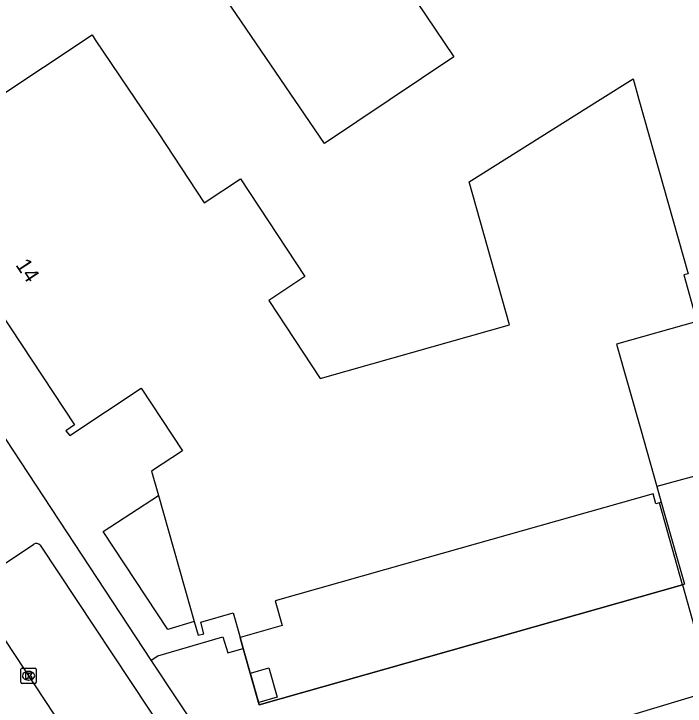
# Model space of a CAD drawing. Extents: x 160037 to 160839, y 385326 to 386441.
# Drawn here: x 160415.91 to 160459.74, y 385960.42 to 386005.59 of the extents above; entities that cross this region are included whole.
import ezdxf

# ---------------------------------------------------------------- set-up
doc = ezdxf.new("R2010")
doc.units = 0
for name, color, linetype in [('IMGEO_Groenvoorziening', 7, 'Continuous'), ('IMGEO_Hek', 7, 'Continuous'), ('IMGEO_Kolk', 7, 'Continuous'), ('IMGEO_Muur', 7, 'Continuous'), ('IMGEO_Pand', 7, 'Continuous'), ('IMGEO_Pand_nummerreeks', 7, 'Continuous'), ('IMGEO_Rijbaan_lokaal_open', 7, 'Continuous'), ('IMGEO_Voetpad_open', 7, 'Continuous')]:
    doc.layers.add(name, color=color, linetype=linetype)

msp = doc.modelspace()

# ---------------------------------------------------------------- linework, layer by layer
at = {"layer": 'IMGEO_Groenvoorziening'}
for points in [[(160430.889, 385964.188), (160431.933, 385960.514), (160459.564, 385968.338)], [(160461.509, 385961.421), (160435.283, 385953.522), (160440.269, 385946.108)]]:
    msp.add_lwpolyline(points, dxfattribs=at)
at = {"layer": 'IMGEO_Hek'}
for points in [[(160461.571, 385975.749), (160457.881, 385974.751)], [(160459.564, 385968.338), (160431.933, 385960.514), (160430.889, 385964.188)], [(160430.889, 385964.188), (160430.687, 385964.901)]]:
    msp.add_lwpolyline(points, dxfattribs=at)
at = {"layer": 'IMGEO_Kolk'}
for p, q in [((160416.448, 385962.907), (160417.3, 385962.907)), ((160416.373, 385961.981), (160416.373, 385962.833)), ((160416.861, 385962.687), (160416.886, 385962.687)), ((160417.374, 385962.833), (160417.374, 385961.981)), ((160416.884, 385962.127), (160416.859, 385962.127)), ((160417.3, 385961.907), (160416.448, 385961.907))]:
    msp.add_line(p, q, dxfattribs=at)
for points in [[(160416.448, 385962.907), (160417.3, 385962.907)], [(160416.373, 385961.981), (160416.373, 385962.833)], [(160416.694, 385962.607), (160416.817, 385962.607), (160416.817, 385962.456), (160416.947, 385962.607), (160417.111, 385962.607), (160416.965, 385962.456), (160417.118, 385962.207), (160416.966, 385962.207), (160416.881, 385962.371), (160416.817, 385962.304), (160416.817, 385962.207), (160416.694, 385962.207), (160416.694, 385962.607)], [(160417.374, 385962.833), (160417.374, 385961.981)], [(160417.3, 385961.907), (160416.448, 385961.907)]]:
    msp.add_lwpolyline(points, dxfattribs=at)
for centre, start, end in [((160416.45, 385962.831), 91.552, 178.448), ((160416.45, 385962.831), 91.552, 178.448), ((160417.298, 385962.831), 1.552, 88.448), ((160417.298, 385962.831), 1.552, 88.448), ((160416.45, 385961.983), 181.552, 268.448), ((160416.45, 385961.983), 181.552, 268.448), ((160417.298, 385961.983), 271.552, 358.448), ((160417.298, 385961.983), 271.552, 358.448)]:
    msp.add_arc(centre, 0.0765, start, end, dxfattribs=at)
for centre, major_axis, ratio, start_param, end_param in [((160416.86, 385962.407), (-0.387, 0.002), 0.722429, 4.712389, 7.853982), ((160416.885, 385962.407), (-0.39, 0.002), 0.717154, 1.570796, 4.712389)]:
    msp.add_ellipse(centre, major_axis=major_axis, ratio=ratio, start_param=start_param, end_param=end_param, dxfattribs=at)
at = {"layer": 'IMGEO_Muur'}
for points in [[(160459.564, 385968.338), (160458.058, 385973.691)], [(160458.172, 385973.723), (160458.406, 385972.894), (160459.685, 385968.373), (160459.564, 385968.338)]]:
    msp.add_lwpolyline(points, dxfattribs=at)
at = {"layer": 'IMGEO_Pand'}
for points in [[(160444.625, 386002.78), (160436.201, 385997.135), (160424.691, 386013.996), (160433.163, 386019.786), (160444.625, 386002.78)], [(160409.118, 385996.358), (160412.057, 385998.296), (160414.64, 386000), (160421.033, 386004.218), (160421.221, 386003.9), (160423.862, 386000), (160425.332, 385997.829), (160428.344, 385993.263), (160430.708, 385994.823), (160434.905, 385988.451), (160432.548, 385986.899), (160435.902, 385981.807), (160439.288, 385982.765), (160448.277, 385985.308), (160445.643, 385994.623), (160454.194, 386000), (160456.338, 386001.348), (160456.719, 386000), (160459.932, 385988.636), (160459.643, 385988.554), (160460.5, 385985.522), (160455.255, 385984.039), (160456.811, 385978.535), (160457.881, 385974.751)], [(160409.118, 385996.358), (160407.883, 385995.543), (160408.059, 385995.258), (160408.713, 385995.647), (160419.876, 385978.772), (160419.305, 385978.395), (160419.559, 385978.089), (160424.226, 385981.167), (160426.915, 385977.091), (160424.903, 385975.765), (160425.355, 385974.167)], [(160457.881, 385974.751), (160458.172, 385973.723)], [(160458.058, 385973.691), (160457.827, 385973.625), (160457.643, 385974.276), (160442.879, 385970.092), (160432.973, 385967.285), (160433.429, 385965.679), (160430.687, 385964.901)], [(160425.355, 385974.167), (160427.68, 385965.946)], [(160458.058, 385973.691), (160458.172, 385973.723)], [(160427.68, 385965.946), (160427.933, 385965.05), (160428.308, 385965.151), (160428.114, 385965.907), (160430.231, 385966.507), (160430.687, 385964.901)], [(160431.361, 385962.582), (160432.564, 385962.924), (160433.109, 385961.005), (160431.905, 385960.663), (160431.361, 385962.582)]]:
    msp.add_lwpolyline(points, dxfattribs=at)
at = {"layer": 'IMGEO_Rijbaan_lokaal_open'}
msp.add_lwpolyline([(160421.745, 385955.056), (160412.791, 385968.568)], dxfattribs=at)
at = {"layer": 'IMGEO_Voetpad_open'}
for points in [[(160424.868, 385963.428), (160407.383, 385989.993)], [(160461.571, 385975.749), (160457.881, 385974.751)], [(160427.68, 385965.946), (160425.953, 385965.433), (160421.731, 385971.809), (160425.355, 385974.167)], [(160413.432, 385968.465), (160417.21, 385970.996)], [(160417.624, 385970.926), (160425.879, 385958.487)], [(160459.564, 385968.338), (160461.509, 385961.421)], [(160424.868, 385963.428), (160425.304, 385963.709), (160429.561, 385964.943), (160429.888, 385963.907), (160430.889, 385964.188)], [(160430.687, 385964.901), (160430.889, 385964.188)], [(160437.557, 385937.447), (160431.847, 385945.931), (160430.276, 385948.273), (160427.012, 385949.858), (160431.791, 385953.009), (160424.868, 385963.428)]]:
    msp.add_lwpolyline(points, dxfattribs=at)
msp.add_arc((160417.375, 385970.713), 0.328, 40.5445, 120.2616, dxfattribs=at)

# ---------------------------------------------------------------- texts
at = {"layer": 'IMGEO_Pand_nummerreeks'}
msp.add_text('14', height=1, rotation=303.4851, dxfattribs=at).set_placement((160415.992, 385989.211))

doc.saveas('drawing.dxf')
